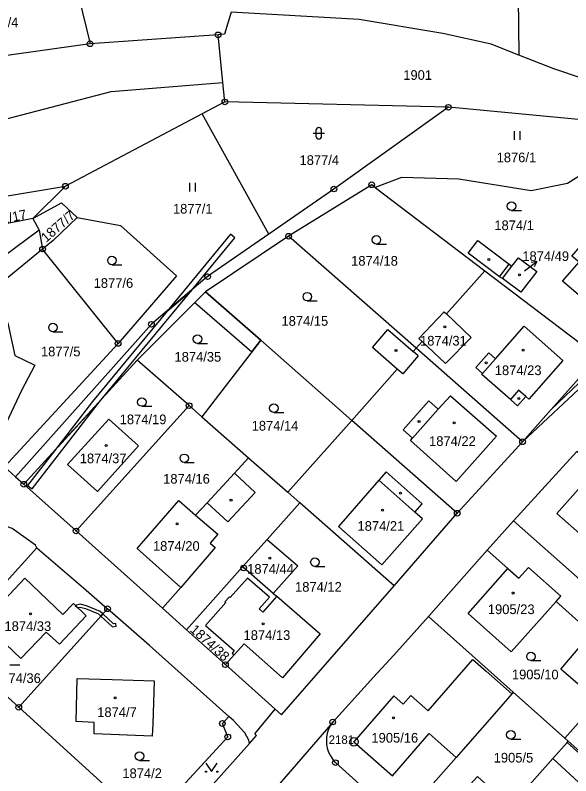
# Model space of a CAD drawing. Extents: x -644096 to -634268, y -1141430 to -1133463.
# Drawn here: x -638098.4 to -638000.7, y -1138896.4 to -1138762.6 of the extents above; entities that cross this region are included whole.
import ezdxf

# ---------------------------------------------------------------- set-up
doc = ezdxf.new("R2010")
doc.units = 0
for name, color, linetype in [('_CIVIL_CONSTRUCTION', 7, 'Continuous'), ('B_Hranice _3D', 7, 'Continuous'), ('M_Svah_Nasyp', 7, 'Continuous'), ('M_Svah_Zarez', 7, 'Continuous'), ('svrsek_osa_sjezdy', 7, 'Continuous'), ('svrsek_osa_terminal_VRT', 7, 'Continuous'), ('svrsek_osa_VRT', 7, 'Continuous'), ('svrsek_popisy_VRT', 7, 'Continuous'), ('terminal_VRT', 7, 'Continuous')]:
    doc.layers.add(name, color=color, linetype=linetype)

msp = doc.modelspace()

# ---------------------------------------------------------------- linework, layer by layer
at = {"layer": '_CIVIL_CONSTRUCTION'}
for centre, radius in [((-638062.75, -1138766.07), 0.5), ((-638062.75, -1138766.07), 0.0303), ((-638085.27, -1138767.62), 0.5), ((-638085.27, -1138767.62), 0.0303), ((-638061.55, -1138777.86), 0.5), ((-638061.55, -1138777.86), 0.0303), ((-638022.24, -1138778.8), 0.5), ((-638022.24, -1138778.8), 0.0303), ((-638089.6, -1138792.67), 0.5), ((-638035.73, -1138792.43), 0.5), ((-638089.6, -1138792.67), 0.0303), ((-638042.38, -1138793.17), 0.5), ((-638042.38, -1138793.17), 0.0303), ((-638035.73, -1138792.43), 0.0303), ((-638050.33, -1138801.48), 0.5), ((-638050.33, -1138801.48), 0.0303), ((-638093.61, -1138803.72), 0.5), ((-638093.61, -1138803.72), 0.0303), ((-638064.58, -1138808.58), 0.5), ((-638064.58, -1138808.58), 0.0303), ((-638074.47, -1138816.96), 0.5), ((-638074.47, -1138816.96), 0.0303), ((-638080.33, -1138820.32), 0.5), ((-638080.33, -1138820.32), 0.0303), ((-638067.85, -1138831.27), 0.5), ((-638067.85, -1138831.27), 0.0303), ((-638009.19, -1138837.62), 0.5), ((-638009.19, -1138837.62), 0.0303), ((-638096.92, -1138845.09), 0.5), ((-638096.92, -1138845.09), 0.0303), ((-638020.67, -1138850.18), 0.5), ((-638020.67, -1138850.18), 0.0303), ((-638087.73, -1138853.31), 0.5), ((-638087.73, -1138853.31), 0.0303), ((-638058.24, -1138859.82), 0.5), ((-638058.24, -1138859.82), 0.0303), ((-638082.19, -1138866.99), 0.5), ((-638082.19, -1138866.99), 0.0303), ((-638061.46, -1138876.82), 0.5), ((-638061.46, -1138876.82), 0.0303), ((-638097.81, -1138884.32), 0.5), ((-638097.81, -1138884.32), 0.0303), ((-638061.99, -1138887.17), 0.5), ((-638061.99, -1138887.17), 0.0303), ((-638042.59, -1138886.91), 0.5), ((-638042.59, -1138886.91), 0.0303), ((-638061.05, -1138889.54), 0.5), ((-638061.05, -1138889.54), 0.0303), ((-638038.84, -1138890.38), 0.75), ((-638038.84, -1138890.38), 0.03), ((-638042.1, -1138894.05), 0.5), ((-638042.1, -1138894.05), 0.0303)]:
    msp.add_circle(centre, radius, dxfattribs=at)
at = {"layer": 'B_Hranice _3D'}
for points in [[(-638071.73, -1138814.64), (-638067.42, -1138810.99), (-638059.8, -1138801.74), (-638060.58, -1138801.1)], [(-638091.52, -1138839.19), (-638083.38, -1138830.29), (-638067.42, -1138810.99), (-638071.73, -1138814.64), (-638084.82, -1138830.53)], [(-638056.79, -1138821.79), (-638055.25, -1138819.78), (-638064.94, -1138811.26), (-638066.83, -1138813.15)], [(-638096.24, -1138845.29), (-638095.44, -1138845.91), (-638084.04, -1138831.15), (-638083.38, -1138830.29), (-638091.52, -1138839.19)], [(-638087, -1138866.18), (-638087.88, -1138866.39), (-638087.46, -1138866.79), (-638087, -1138866.7), (-638086.07, -1138866.93), (-638083.76, -1138867.91), (-638083.36, -1138868.28), (-638083.02, -1138867.91), (-638083.48, -1138867.49), (-638085.91, -1138866.45)], [(-638083.02, -1138867.91), (-638083.36, -1138868.28), (-638081.32, -1138870.17), (-638080.67, -1138870.06), (-638080.75, -1138869.56), (-638081.16, -1138869.63)]]:
    msp.add_lwpolyline(points, close=True, dxfattribs=at)
at = {"layer": 'M_Svah_Nasyp'}
for p, q in [((-638013.24, -1138808.64), (-638011.54, -1138806.39)), ((-638012.7, -1138808.88), (-638011.05, -1138806.76)), ((-638013.94, -1138823.04), (-638008.88, -1138817.3)), ((-638008.88, -1138817.3), (-638002.08, -1138823.3)), ((-638027.54, -1138822.5), (-638030.26, -1138825.69)), ((-638027.54, -1138822.5), (-638028.43, -1138821.73)), ((-638017.42, -1138824.57), (-638015.14, -1138821.98)), ((-638015.14, -1138821.98), (-638013.94, -1138823.04)), ((-638016.22, -1138825.63), (-638013.94, -1138823.04)), ((-638002.08, -1138823.3), (-638008.11, -1138830.14)), ((-638030.26, -1138825.69), (-638031.22, -1138824.86)), ((-638016.22, -1138825.63), (-638017.42, -1138824.57)), ((-638016.35, -1138825.78), (-638016.22, -1138825.63)), ((-638011.32, -1138830.17), (-638016.35, -1138825.78)), ((-638024.02, -1138831.91), (-638021.89, -1138829.52)), ((-638021.89, -1138829.52), (-638013.77, -1138836.61)), ((-638009.9, -1138828.56), (-638011.32, -1138830.17)), ((-638008.63, -1138829.68), (-638009.9, -1138828.56)), ((-638030.2, -1138835.53), (-638025.67, -1138830.44)), ((-638025.67, -1138830.44), (-638024.02, -1138831.91)), ((-638011.32, -1138830.17), (-638010.05, -1138831.29)), ((-638010.05, -1138831.29), (-638008.63, -1138829.68)), ((-638008.11, -1138830.14), (-638008.63, -1138829.68)), ((-638028.55, -1138837), (-638024.02, -1138831.91)), ((-638028.55, -1138837), (-638030.2, -1138835.53)), ((-638028.92, -1138837.41), (-638028.55, -1138837)), ((-638020.84, -1138844.61), (-638028.92, -1138837.41)), ((-638013.77, -1138836.61), (-638020.84, -1138844.61)), ((-638033.19, -1138842.93), (-638034.47, -1138844.36)), ((-638026.87, -1138848.56), (-638033.19, -1138842.93)), ((-638059.88, -1138843.16), (-638056.23, -1138846.54)), ((-638034.47, -1138844.36), (-638041.54, -1138852.53)), ((-638034.47, -1138844.36), (-638028.14, -1138849.99)), ((-638056.23, -1138846.54), (-638061.03, -1138851.72)), ((-638061.03, -1138851.72), (-638064.68, -1138848.34)), ((-638028.14, -1138849.99), (-638026.87, -1138848.56)), ((-638066.69, -1138850.51), (-638062.8, -1138853.89)), ((-638026.79, -1138851.19), (-638028.14, -1138849.99)), ((-638033.95, -1138859.24), (-638026.79, -1138851.19)), ((-638041.54, -1138852.53), (-638033.95, -1138859.24)), ((-638062.8, -1138853.89), (-638064.14, -1138855.44)), ((-638063.27, -1138856.2), (-638069.31, -1138863.27)), ((-638064.14, -1138855.44), (-638063.27, -1138856.2)), ((-638011.8, -1138859.9), (-638009.85, -1138861.62)), ((-638009.85, -1138861.62), (-638008.13, -1138859.76)), ((-638008.13, -1138859.76), (-638002.45, -1138864.79)), ((-638003.3, -1138865.74), (-638002.45, -1138864.79)), ((-638025.8, -1138884.93), (-638017.95, -1138875.91)), ((-638017.95, -1138875.91), (-638015.57, -1138877.97)), ((-638015.57, -1138877.97), (-638011.08, -1138881.97)), ((-638031.81, -1138882.32), (-638038.84, -1138890.38)), ((-638031.81, -1138882.32), (-638030.16, -1138883.76)), ((-638028.85, -1138882.26), (-638030.16, -1138883.76)), ((-638025.8, -1138884.93), (-638028.85, -1138882.26)), ((-638032.07, -1138896.36), (-638025.6, -1138888.93)), ((-638020.87, -1138893.12), (-638025.6, -1138888.93)), ((-638038.84, -1138890.38), (-638032.07, -1138896.36)), ((-638001.37, -1138890.49), (-637996.02, -1138895.27)), ((-637998.59, -1138898.18), (-638003.89, -1138893.34))]:
    msp.add_line(p, q, dxfattribs=at)
at = {"layer": 'M_Svah_Zarez'}
for centre in [(-638015.1, -1138805.58), (-638009.74, -1138808.27), (-638022.85, -1138817.39), (-638031.45, -1138821.58), (-638009.08, -1138821.51), (-638015.61, -1138823.72), (-638009.84, -1138830), (-638027.4, -1138834.06), (-638021.23, -1138834.3), (-638082.42, -1138838.27), (-638030.68, -1138846.64), (-638060.47, -1138847.88), (-638033.81, -1138849.63), (-638069.92, -1138852.06), (-638053.62, -1138858.08), (-638010.82, -1138864.22), (-638095.73, -1138867.87), (-638054.8, -1138869.62), (-638080.84, -1138882.64), (-638031.87, -1138886.19)]:
    msp.add_circle(centre, 0.175, dxfattribs=at)
at = {"layer": 'svrsek_osa_sjezdy'}
for p, q in [((-638046.03, -1138783.37), (-638044.03, -1138783.37)), ((-638045.53, -1138782.87), (-638045.53, -1138783.87)), ((-638044.53, -1138783.87), (-638044.53, -1138782.87)), ((-638010.6, -1138784.52), (-638010.6, -1138783.02)), ((-638009.6, -1138784.52), (-638009.6, -1138783.02)), ((-638067.7, -1138793.58), (-638067.7, -1138792.08)), ((-638066.7, -1138793.58), (-638066.7, -1138792.08)), ((-638011.12, -1138796.95), (-638009.37, -1138796.95)), ((-638034.9, -1138802.86), (-638033.15, -1138802.86)), ((-638081.41, -1138806.48), (-638079.66, -1138806.48)), ((-638047.05, -1138812.85), (-638045.3, -1138812.85)), ((-638091.79, -1138818.29), (-638090.04, -1138818.29)), ((-638066.37, -1138820.31), (-638064.62, -1138820.31)), ((-638076.17, -1138831.38), (-638074.42, -1138831.38)), ((-638052.94, -1138832.47), (-638051.19, -1138832.47)), ((-638068.69, -1138841.28), (-638066.94, -1138841.28)), ((-638045.71, -1138859.55), (-638043.96, -1138859.55)), ((-638007.71, -1138876.11), (-638005.96, -1138876.11)), ((-638099.36, -1138876.85), (-638097.61, -1138876.85)), ((-638011.24, -1138889.92), (-638009.49, -1138889.92)), ((-638076.56, -1138893.67), (-638074.81, -1138893.67))]:
    msp.add_line(p, q, dxfattribs=at)
msp.add_lwpolyline([(-638064.88, -1138894.14), (-638063.88, -1138895.64), (-638062.88, -1138894.14)], dxfattribs=at)
for centre, radius in [((-638011.12, -1138796.2), 0.75), ((-638034.9, -1138802.11), 0.75), ((-638081.41, -1138805.73), 0.75), ((-638047.05, -1138812.1), 0.75), ((-638091.79, -1138817.54), 0.75), ((-638066.37, -1138819.56), 0.75), ((-638076.17, -1138830.63), 0.75), ((-638052.94, -1138831.72), 0.75), ((-638068.69, -1138840.53), 0.75), ((-638045.71, -1138858.8), 0.75), ((-638007.71, -1138875.36), 0.75), ((-638011.24, -1138889.17), 0.75), ((-638076.56, -1138892.92), 0.75), ((-638064.88, -1138895.64), 0.1), ((-638062.88, -1138895.64), 0.1)]:
    msp.add_circle(centre, radius, dxfattribs=at)
for centre, start, end in [((-638045.03, -1138782.87), 0, 180), ((-638045.03, -1138783.87), 180, 359.9879)]:
    msp.add_arc(centre, 0.5, start, end, dxfattribs=at)
at = {"layer": 'svrsek_osa_terminal_VRT'}
msp.add_arc((-642050.26, -1145189.6), 8802.25, 41.413152, 75.317049, dxfattribs=at)
at = {"layer": 'svrsek_popisy_VRT'}
for p, q in [((-638008.87, -1138807.57), (-638006.69, -1138805.93)), ((-638006.69, -1138805.93), (-638007.69, -1138806.11)), ((-638006.69, -1138805.93), (-638007.14, -1138806.84))]:
    msp.add_line(p, q, dxfattribs=at)
at = {"layer": 'terminal_VRT'}
for p, q in [((-638010.06, -1138751.31), (-638009.87, -1138769.61)), ((-638088.87, -1138752.86), (-638085.27, -1138767.62)), ((-638062.75, -1138766.07), (-638085.27, -1138767.62)), ((-638061.9, -1138774.46), (-638062.75, -1138766.07)), ((-638085.27, -1138767.62), (-638115.21, -1138771.82)), ((-638061.55, -1138777.86), (-638061.9, -1138774.46)), ((-638061.55, -1138777.86), (-638065.53, -1138779.96)), ((-638022.24, -1138778.8), (-638061.55, -1138777.86)), ((-638065.53, -1138779.96), (-638089.6, -1138792.67)), ((-638053.79, -1138801.09), (-638065.53, -1138779.96)), ((-638124.73, -1138798.56), (-638089.6, -1138792.67)), ((-638089.6, -1138792.67), (-638095.32, -1138798.33)), ((-638035.13, -1138792.88), (-638015.82, -1138807.55)), ((-638095.32, -1138798.33), (-638110.76, -1138801.48)), ((-638095.32, -1138798.33), (-638094.22, -1138800.38)), ((-638087.55, -1138798.18), (-638091.73, -1138802.23)), ((-638094.22, -1138800.38), (-638093.61, -1138803.72)), ((-638050.33, -1138801.48), (-638064.94, -1138811.26)), ((-638027.93, -1138821.16), (-638050.33, -1138801.48)), ((-638091.73, -1138802.23), (-638093.61, -1138803.72)), ((-638093.61, -1138803.72), (-638103.64, -1138811.92)), ((-638080.33, -1138820.32), (-638093.61, -1138803.72)), ((-638022.58, -1138815.14), (-638015.82, -1138807.55)), ((-638076.96, -1138823.28), (-638064.94, -1138811.26)), ((-638064.94, -1138811.26), (-638055.25, -1138819.78)), ((-638074.47, -1138816.96), (-638098.37, -1138843.79)), ((-638009.19, -1138837.62), (-637987.47, -1138817.26)), ((-638055.25, -1138819.78), (-638065.58, -1138833.26)), ((-638039.23, -1138833.86), (-638055.25, -1138819.78)), ((-638027.93, -1138821.16), (-638026.87, -1138819.97)), ((-638080.33, -1138820.32), (-638100.32, -1138842.05)), ((-638009.19, -1138837.62), (-638027.93, -1138821.16)), ((-638076.96, -1138823.28), (-638096.92, -1138845.09)), ((-638067.85, -1138831.27), (-638076.96, -1138823.28)), ((-638067.85, -1138831.27), (-638087.73, -1138853.31)), ((-638065.58, -1138833.26), (-638067.85, -1138831.27)), ((-638009.19, -1138837.62), (-638004.13, -1138831.92)), ((-638065.58, -1138833.26), (-638057.38, -1138840.46)), ((-638050.49, -1138846.51), (-638039.23, -1138833.86)), ((-638020.67, -1138850.18), (-638039.23, -1138833.86)), ((-638020.67, -1138850.18), (-638009.19, -1138837.62)), ((-637999.66, -1138839.31), (-638010.81, -1138851.51)), ((-638057.38, -1138840.46), (-638050.49, -1138846.51)), ((-638100.32, -1138842.05), (-638098.37, -1138843.79)), ((-638098.37, -1138843.79), (-638096.92, -1138845.09)), ((-638096.92, -1138845.09), (-638087.73, -1138853.31)), ((-638048.38, -1138848.36), (-638050.49, -1138846.51)), ((-638048.38, -1138848.36), (-638054.11, -1138854.79)), ((-638031.75, -1138862.96), (-638048.38, -1138848.36)), ((-638031.75, -1138862.96), (-638020.67, -1138850.18)), ((-638010.81, -1138851.51), (-638015.4, -1138856.68)), ((-638010.81, -1138851.51), (-637986.88, -1138872.74)), ((-638087.73, -1138853.31), (-638072.54, -1138866.9)), ((-638058.47, -1138859.61), (-638054.11, -1138854.79)), ((-638015.4, -1138856.68), (-638025.76, -1138868.33)), ((-638068.3, -1138870.7), (-638058.47, -1138859.61)), ((-638053.07, -1138864.3), (-638052.44, -1138864.78)), ((-638082.19, -1138866.99), (-638097.81, -1138884.32)), ((-638072.54, -1138866.9), (-638068.3, -1138870.7)), ((-638061.46, -1138876.82), (-638068.3, -1138870.7)), ((-638097.81, -1138884.32), (-638110.01, -1138873.2)), ((-638059.89, -1138875.11), (-638061.46, -1138876.82)), ((-638061.46, -1138876.82), (-638052.68, -1138884.67)), ((-638001.77, -1138889.74), (-638010.82, -1138881.67)), ((-637995.75, -1138882.93), (-638001.77, -1138889.74)), ((-638042.59, -1138886.91), (-638056.77, -1138903.35)), ((-638001.17, -1138890.27), (-638001.77, -1138889.74)), ((-638072.3, -1138907.55), (-638057.2, -1138890.67)), ((-638001.17, -1138890.27), (-637995.82, -1138895.04)), ((-638042.1, -1138894.05), (-638030.64, -1138904.25))]:
    msp.add_line(p, q, dxfattribs=at)
for points in [[(-638009.87, -1138769.61), (-638014.71, -1138767.7), (-638023.24, -1138765.81), (-638037.9, -1138763.37), (-638060.47, -1138762.07), (-638061.61, -1138765.95), (-638062.75, -1138766.07)], [(-637981.85, -1138775.84), (-637993.61, -1138775.44), (-638003.67, -1138772.06), (-638009.87, -1138769.61)], [(-638172.8, -1138786.23), (-638169.08, -1138789.28), (-638148.56, -1138788.25), (-638126.6, -1138784.54), (-638102.72, -1138781.51), (-638081.53, -1138776.03), (-638061.9, -1138774.46)], [(-637981.85, -1138775.84), (-637994.41, -1138781.42), (-638022.24, -1138778.8)], [(-638022.24, -1138778.8), (-638042.38, -1138793.17), (-638053.79, -1138801.09)], [(-637992.25, -1138786.53), (-638001.28, -1138792.22), (-638007.66, -1138793.49), (-638020.4, -1138791.44), (-638030.47, -1138791.13), (-638035.13, -1138792.88)], [(-637983.56, -1138813.27), (-637988.73, -1138808.45), (-637989, -1138808.76), (-637995.06, -1138815.43), (-638002.15, -1138809.35), (-637999.21, -1138806.04), (-638000.54, -1138804.95), (-637997.8, -1138801.88), (-637998.6, -1138801.17), (-637996.65, -1138798.97), (-637996.28, -1138799.28), (-637993.67, -1138796.35), (-637994.51, -1138791.77), (-637994.26, -1138789.74), (-637993.12, -1138788.02), (-637992.25, -1138786.53)], [(-638035.13, -1138792.88), (-638035.73, -1138792.43), (-638050.33, -1138801.48)], [(-638095.32, -1138798.33), (-638090.27, -1138795.6), (-638087.55, -1138798.18)], [(-638087.55, -1138798.18), (-638079.92, -1138799.56), (-638070.05, -1138808.43), (-638080.33, -1138820.32)], [(-638094.22, -1138800.38), (-638117.08, -1138817.32), (-638128.57, -1138826.39)], [(-638053.79, -1138801.09), (-638064.58, -1138808.58), (-638074.47, -1138816.96)], [(-638018.76, -1138804.47), (-638017.07, -1138802.21), (-638011.54, -1138806.39), (-638011.05, -1138806.76), (-638009.89, -1138805.27), (-638006.68, -1138807.69), (-638009.5, -1138811.31), (-638012.7, -1138808.88), (-638013.24, -1138808.64), (-638018.76, -1138804.47)], [(-638015.82, -1138807.55), (-637995.91, -1138822.67), (-638004.13, -1138831.92)], [(-638103.64, -1138811.92), (-638099.72, -1138816.74), (-638098.49, -1138822.46), (-638095, -1138824.14)], [(-638004.13, -1138831.92), (-637988.15, -1138816.72), (-637983.56, -1138813.27)], [(-638026.87, -1138819.97), (-638027.42, -1138819.46), (-638022.98, -1138814.76), (-638022.58, -1138815.14)], [(-638022.58, -1138815.14), (-638018.23, -1138819.27), (-638022.73, -1138823.88), (-638026.87, -1138819.97)], [(-638039.23, -1138833.86), (-638031.22, -1138824.86), (-638035.61, -1138821.05), (-638032.86, -1138817.9), (-638028.43, -1138821.73), (-638027.93, -1138821.16)], [(-638095, -1138824.14), (-638097.31, -1138828.58), (-638101.43, -1138837.24), (-638110.05, -1138833.12), (-638111.85, -1138836.88)], [(-638089.21, -1138841.64), (-638081.95, -1138833.63), (-638076.73, -1138838.36), (-638083.97, -1138846.38), (-638089.21, -1138841.64)], [(-637979.17, -1138864.16), (-637989.19, -1138855.03), (-637992.96, -1138859.28), (-637996.19, -1138856.42), (-638003.17, -1138850.22), (-637996.17, -1138842.38), (-637999.66, -1138839.31)], [(-638072.54, -1138866.9), (-638069.31, -1138863.27), (-638076.96, -1138856.38), (-638069.64, -1138847.95), (-638066.69, -1138850.51), (-638064.68, -1138848.34), (-638059.88, -1138843.16), (-638057.38, -1138840.46)], [(-638094.65, -1138856.3), (-638094.88, -1138855.8), (-638098.99, -1138852.85), (-638101.09, -1138852.13), (-638103.58, -1138852.06), (-638104.54, -1138852.22), (-638126.99, -1138872.61), (-638135.53, -1138881.7)], [(-638054.11, -1138854.79), (-638048.7, -1138859.44), (-638053.07, -1138864.3)], [(-638110.01, -1138873.2), (-638106.32, -1138869.14), (-638100.57, -1138862.82), (-638094.65, -1138856.3)], [(-638094.65, -1138856.3), (-638086.43, -1138863.28), (-638082.19, -1138866.99)], [(-637995.75, -1138882.93), (-637999.41, -1138880.24), (-638002.46, -1138877.59), (-637997.09, -1138871.26), (-638003.3, -1138865.74), (-638011.18, -1138874.58), (-638018.77, -1138867.81), (-638011.8, -1138859.9), (-638015.4, -1138856.68)], [(-638053.07, -1138864.3), (-638058.24, -1138859.82), (-638058.47, -1138859.61)], [(-638096.76, -1138861.59), (-638104.13, -1138869.38), (-638097.45, -1138875.74), (-638093.01, -1138871.12), (-638090.62, -1138873.24), (-638085.95, -1138868.24), (-638088.19, -1138866.09), (-638090.03, -1138867.98), (-638096.76, -1138861.59)], [(-638052.44, -1138864.78), (-638054.85, -1138867.57), (-638055.49, -1138867.02), (-638053.69, -1138864.95), (-638057.59, -1138861.58), (-638060.61, -1138865.01), (-638060.74, -1138864.89), (-638061.53, -1138865.78), (-638061.39, -1138865.9), (-638064.96, -1138869.95), (-638059.9, -1138874.35), (-638060.26, -1138874.77), (-638059.89, -1138875.11)], [(-638052.68, -1138884.67), (-638051.59, -1138885.64), (-638031.75, -1138862.96)], [(-638052.44, -1138864.78), (-638044.77, -1138871.37), (-638051.43, -1138879.11), (-638058.16, -1138873.15), (-638059.89, -1138875.11)], [(-638060.87, -1138885.95), (-638074.8, -1138873.45), (-638082.19, -1138866.99)], [(-638025.76, -1138868.33), (-638031.84, -1138875.13), (-638035.41, -1138879.04), (-638042.59, -1138886.91)], [(-638025.76, -1138868.33), (-638015.31, -1138877.67), (-638010.82, -1138881.67)], [(-638074.25, -1138887.23), (-638074.35, -1138889.38), (-638084.55, -1138889.01), (-638084.54, -1138886.97), (-638087.73, -1138886.8), (-638087.51, -1138879.26), (-638081.4, -1138879.43), (-638073.99, -1138879.69), (-638074.25, -1138887.23)], [(-638010.82, -1138881.67), (-638011.08, -1138881.97), (-638013.77, -1138885.03), (-638019.23, -1138891.25), (-638020.87, -1138893.12), (-638030.64, -1138904.25)], [(-638097.81, -1138884.32), (-638076.89, -1138903.37), (-638075.19, -1138904.92)], [(-638057.2, -1138890.67), (-638055.97, -1138889.29), (-638056.31, -1138888.98), (-638052.68, -1138884.67)], [(-638075.19, -1138904.92), (-638061.05, -1138889.54), (-638061.99, -1138887.17), (-638060.87, -1138885.95)], [(-638057.2, -1138890.67), (-638057.32, -1138890.12), (-638058.05, -1138888.82), (-638060.06, -1138886.62), (-638060.87, -1138885.95)], [(-638042.59, -1138886.91), (-638043, -1138887.52), (-638043.32, -1138888.19), (-638043.54, -1138888.89), (-638043.67, -1138889.61), (-638043.7, -1138890.06), (-638043.67, -1138890.79), (-638043.54, -1138891.52), (-638043.31, -1138892.22), (-638042.99, -1138892.88), (-638042.59, -1138893.5), (-638042.1, -1138894.05)], [(-638018.78, -1138914.85), (-638015.55, -1138911.23), (-638017.16, -1138909.79), (-638023.78, -1138903.82), (-638017.13, -1138896.49), (-638010.58, -1138902.44), (-638008.99, -1138903.88), (-638005.59, -1138900.08), (-638007.98, -1138897.94), (-638003.89, -1138893.34), (-638001.37, -1138890.49), (-638001.17, -1138890.27)]]:
    msp.add_lwpolyline(points, dxfattribs=at)

# ---------------------------------------------------------------- texts
at = {"layer": '_CIVIL_CONSTRUCTION'}
msp.add_text('2181', height=1.5, dxfattribs=at).set_placement((-638043.29, -1138890.76))
at = {"layer": 'svrsek_osa_VRT'}
for s, p in [('1902/4', (-638104.82, -1138764.71)), ('1901', (-638030.17, -1138773.97)), ('1876/1', (-638013.75, -1138788.46)), ('1877/4', (-638048.42, -1138788.93)), ('1877/1', (-638070.68, -1138797.49)), ('1874/1', (-638014.15, -1138800.4)), ('1874/49', (-638009.23, -1138805.83)), ('1874/18', (-638039.34, -1138806.65)), ('1877/6', (-638084.63, -1138810.55)), ('1874/15', (-638051.59, -1138817.22)), ('1874/31', (-638027.22, -1138820.7)), ('1877/5', (-638093.9, -1138822.6)), ('1874/35', (-638070.41, -1138823.53)), ('1874/23', (-638014.07, -1138825.9)), ('1874/19', (-638080.05, -1138834.53)), ('1874/14', (-638056.84, -1138835.65)), ('1874/22', (-638025.63, -1138838.35)), ('1874/37', (-638087.07, -1138841.39)), ('1874/16', (-638072.41, -1138844.98)), ('1874/21', (-638038.22, -1138853.28)), ('1874/20', (-638074.2, -1138856.8)), ('1874/44', (-638057.63, -1138860.83)), ('1874/12', (-638049.2, -1138863.99)), ('1905/23', (-638015.29, -1138867.93)), ('1874/33', (-638100.32, -1138870.9)), ('1874/13', (-638058.26, -1138872.47)), ('1905/10', (-638011.06, -1138879.4)), ('1874/36', (-638102.14, -1138880.04)), ('1874/7', (-638084, -1138886.03)), ('1905/16', (-638035.77, -1138890.53)), ('1905/5', (-638014.26, -1138894.03)), ('1874/2', (-638079.58, -1138896.77))]:
    msp.add_text(s, height=1.7, dxfattribs=at).set_placement(p)
for s, rotation, p in [('1882/17', 12, (-638104.33, -1138800.11)), ('1877/7', 41, (-638092.99, -1138802.65)), ('1874/38', 318, (-638067.81, -1138870.86))]:
    msp.add_text(s, height=1.7, rotation=rotation, dxfattribs=at).set_placement(p)

doc.saveas('drawing.dxf')
